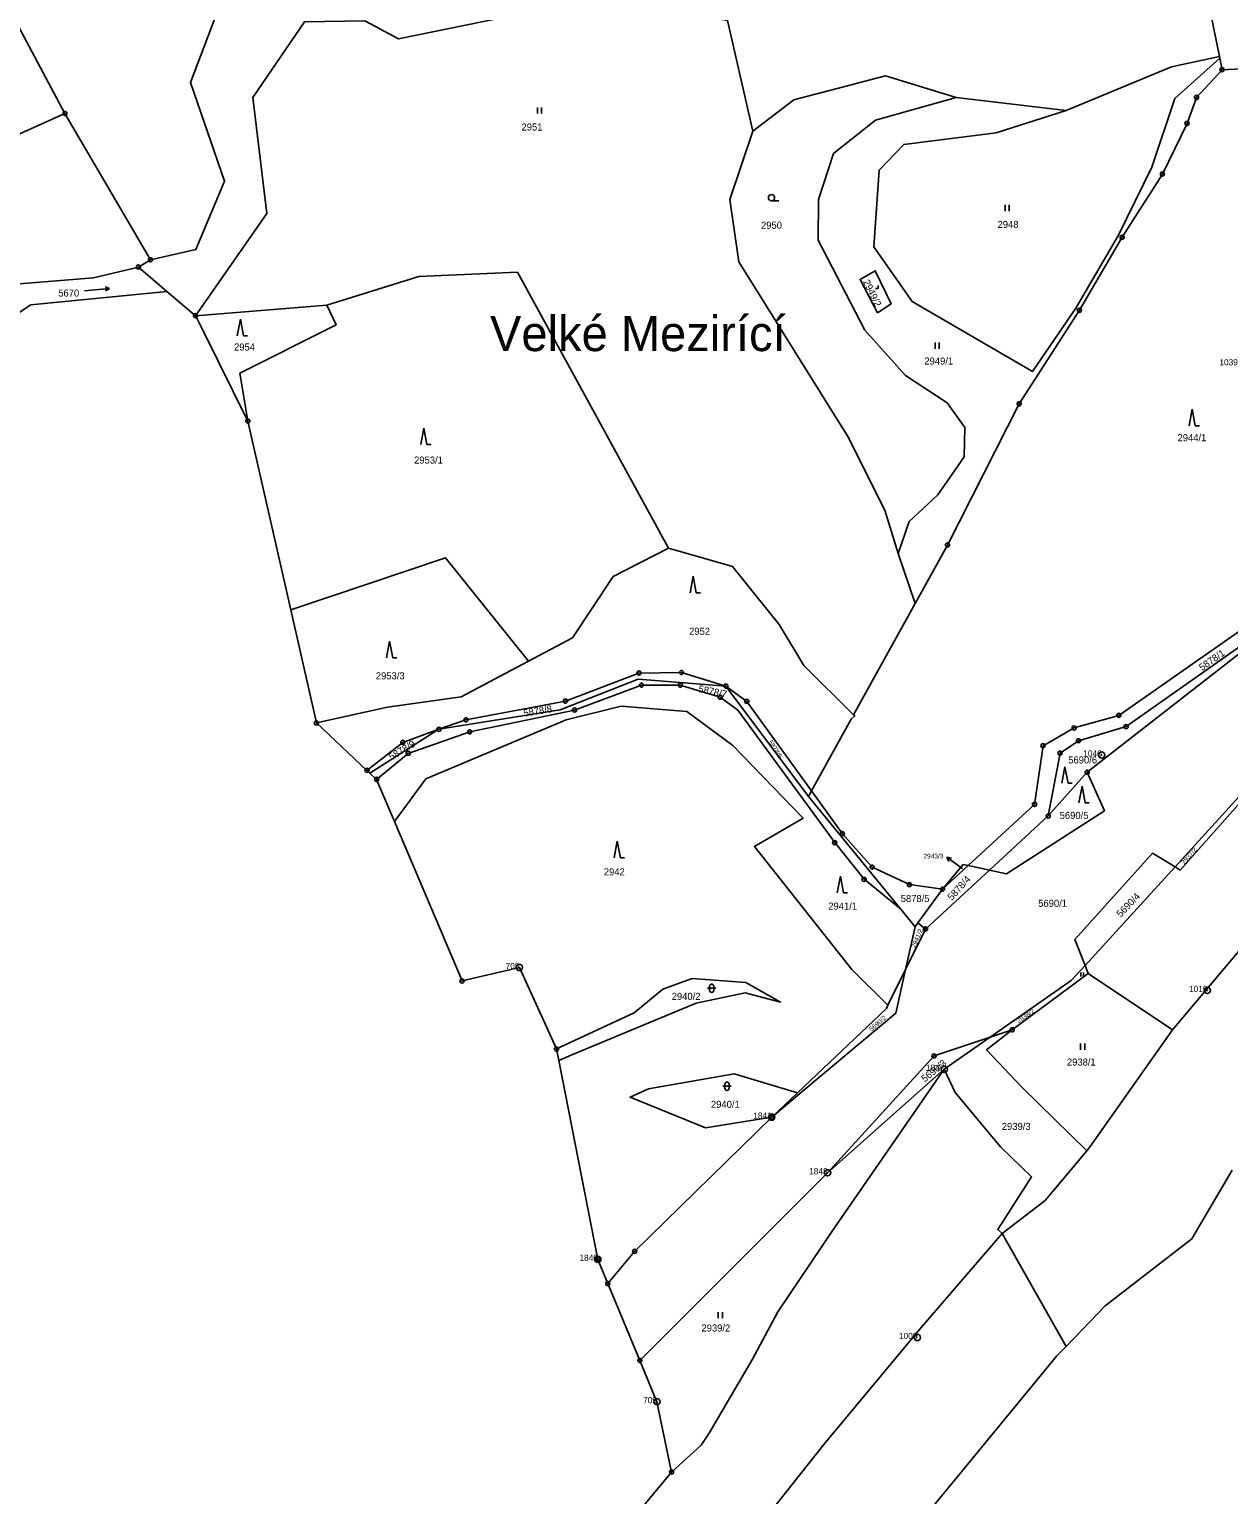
# Model space of a CAD drawing. Extents: x -644096 to -634268, y -1141430 to -1133463.
# Drawn here: x -640815.2 to -640525.6, y -1138714.8 to -1138361.1 of the extents above; entities that cross this region are included whole.
import ezdxf

# ---------------------------------------------------------------- set-up
doc = ezdxf.new("R2010")
doc.units = 0
for name, color, linetype in [('_CIVIL_CONSTRUCTION', 7, 'Continuous'), ('svrsek_osa_sjezdy', 7, 'Continuous'), ('svrsek_osa_VRT', 7, 'Continuous'), ('svrsek_popisy_VRT', 7, 'Continuous'), ('terminal_VRT', 7, 'Continuous')]:
    doc.layers.add(name, color=color, linetype=linetype)

msp = doc.modelspace()

# ---------------------------------------------------------------- linework, layer by layer
at = {"layer": '_CIVIL_CONSTRUCTION'}
for centre, radius in [((-640527.24, -1138370.85), 0.5), ((-640527.24, -1138370.85), 0.0303), ((-640533.4, -1138377.55), 0.5), ((-640533.4, -1138377.55), 0.0303), ((-640806.55, -1138381.43), 0.5), ((-640806.55, -1138381.43), 0.0303), ((-640535.69, -1138383.82), 0.5), ((-640535.69, -1138383.82), 0.0303), ((-640541.64, -1138396.03), 0.5), ((-640541.64, -1138396.03), 0.0303), ((-640551.37, -1138411.31), 0.5), ((-640551.37, -1138411.31), 0.0303), ((-640788.82, -1138418.49), 0.5), ((-640788.82, -1138418.49), 0.0303), ((-640785.91, -1138416.73), 0.5), ((-640785.91, -1138416.73), 0.0303), ((-640561.69, -1138428.93), 0.5), ((-640561.69, -1138428.93), 0.0303), ((-640775.05, -1138430.24), 0.5), ((-640775.05, -1138430.24), 0.0303), ((-640576.21, -1138451.5), 0.5), ((-640576.21, -1138451.5), 0.0303), ((-640762.41, -1138455.67), 0.5), ((-640762.41, -1138455.67), 0.0303), ((-640593.52, -1138485.6), 0.5), ((-640593.52, -1138485.6), 0.0303), ((-640668, -1138516.5), 0.5), ((-640668, -1138516.5), 0.0303), ((-640657.73, -1138516.36), 0.5), ((-640657.73, -1138516.36), 0.0303), ((-640667.39, -1138519.42), 0.5), ((-640667.39, -1138519.42), 0.0303), ((-640658.03, -1138519.41), 0.5), ((-640658.03, -1138519.41), 0.0303), ((-640647.03, -1138519.65), 0.5), ((-640647.03, -1138519.65), 0.0303), ((-640685.74, -1138523.27), 0.5), ((-640685.74, -1138523.27), 0.0303), ((-640648.38, -1138522.33), 0.5), ((-640648.38, -1138522.33), 0.0303), ((-640641.97, -1138523.33), 0.5), ((-640641.97, -1138523.33), 0.0303), ((-640745.85, -1138528.53), 0.5), ((-640709.77, -1138527.79), 0.5), ((-640709.77, -1138527.79), 0.0303), ((-640683.54, -1138525.42), 0.5), ((-640683.54, -1138525.42), 0.0303), ((-640552.16, -1138526.71), 0.5), ((-640552.16, -1138526.71), 0.0303), ((-640745.85, -1138528.53), 0.0303), ((-640716.29, -1138530.07), 0.5), ((-640716.29, -1138530.07), 0.0303), ((-640708.85, -1138530.68), 0.5), ((-640708.85, -1138530.68), 0.0303), ((-640562.96, -1138529.76), 0.5), ((-640562.96, -1138529.76), 0.0303), ((-640550.4, -1138529.43), 0.5), ((-640550.4, -1138529.43), 0.0303), ((-640725, -1138533.23), 0.5), ((-640725, -1138533.23), 0.0303), ((-640570.45, -1138534.05), 0.5), ((-640570.45, -1138534.05), 0.0303), ((-640561.89, -1138532.84), 0.5), ((-640561.89, -1138532.84), 0.0303), ((-640723.7, -1138535.89), 0.5), ((-640723.7, -1138535.89), 0.0303), ((-640566.34, -1138535.83), 0.5), ((-640566.34, -1138535.83), 0.0303), ((-640556.3, -1138536.29), 0.75), ((-640556.3, -1138536.29), 0.03), ((-640733.65, -1138539.99), 0.5), ((-640733.65, -1138539.99), 0.0303), ((-640731.33, -1138542.17), 0.5), ((-640731.33, -1138542.17), 0.0303), ((-640559.8, -1138540.44), 0.5), ((-640559.8, -1138540.44), 0.0303), ((-640572.5, -1138548.19), 0.5), ((-640572.5, -1138548.19), 0.0303), ((-640569.2, -1138550.99), 0.5), ((-640569.2, -1138550.99), 0.0303), ((-640618.89, -1138555.27), 0.5), ((-640618.89, -1138555.27), 0.0303), ((-640620.75, -1138557.43), 0.5), ((-640620.75, -1138557.43), 0.0303), ((-640611.7, -1138563.35), 0.5), ((-640611.7, -1138563.35), 0.0303), ((-640613.65, -1138566.29), 0.5), ((-640613.65, -1138566.29), 0.0303), ((-640602.7, -1138567.56), 0.5), ((-640602.7, -1138567.56), 0.0303), ((-640594.72, -1138568.67), 0.5), ((-640594.72, -1138568.67), 0.0303), ((-640598.84, -1138578.29), 0.5), ((-640598.84, -1138578.29), 0.0303), ((-640696.85, -1138587.58), 0.75), ((-640696.85, -1138587.58), 0.03), ((-640710.71, -1138590.82), 0.5), ((-640710.71, -1138590.82), 0.0303), ((-640530.78, -1138593.11), 0.75), ((-640530.78, -1138593.11), 0.03), ((-640577.89, -1138602.61), 0.5), ((-640577.89, -1138602.61), 0.0303), ((-640687.9, -1138607.24), 0.5), ((-640687.9, -1138607.24), 0.0303), ((-640596.77, -1138608.92), 0.5), ((-640596.77, -1138608.92), 0.0303), ((-640594.29, -1138612.14), 0.75), ((-640594.29, -1138612.14), 0.03), ((-640635.96, -1138623.71), 0.75), ((-640635.93, -1138623.72), 0.5), ((-640635.96, -1138623.71), 0.03), ((-640635.93, -1138623.72), 0.0303), ((-640622.47, -1138637.13), 0.75), ((-640622.47, -1138637.13), 0.03), ((-640677.92, -1138658.02), 0.75), ((-640677.91, -1138658.06), 0.5), ((-640677.92, -1138658.02), 0.03), ((-640677.91, -1138658.06), 0.0303), ((-640669.04, -1138656.1), 0.5), ((-640669.04, -1138656.1), 0.0303), ((-640675.53, -1138663.87), 0.5), ((-640675.53, -1138663.87), 0.0303), ((-640600.8, -1138676.89), 0.75), ((-640600.8, -1138676.89), 0.03), ((-640667.79, -1138682.45), 0.5), ((-640667.79, -1138682.45), 0.0303), ((-640663.66, -1138692.39), 0.75), ((-640663.66, -1138692.39), 0.03), ((-640660.12, -1138709.36), 0.5), ((-640660.12, -1138709.36), 0.0303)]:
    msp.add_circle(centre, radius, dxfattribs=at)
at = {"layer": 'svrsek_osa_sjezdy'}
for p, q in [((-640692.51, -1138381.45), (-640692.51, -1138379.95)), ((-640691.51, -1138381.45), (-640691.51, -1138379.95)), ((-640636.01, -1138402.51), (-640634.26, -1138402.51)), ((-640579.6, -1138404.99), (-640579.6, -1138403.49)), ((-640578.6, -1138404.99), (-640578.6, -1138403.49)), ((-640801.8, -1138424.26), (-640795.83, -1138423.63)), ((-640795.83, -1138423.63), (-640796.85, -1138423.24)), ((-640795.83, -1138423.63), (-640796.75, -1138424.23)), ((-640610.92, -1138423.64), (-640610.25, -1138423.64)), ((-640610.25, -1138423.64), (-640610.25, -1138422.97)), ((-640764.21, -1138431.09), (-640764.96, -1138435.09)), ((-640763.46, -1138435.09), (-640764.21, -1138431.09)), ((-640763.46, -1138435.09), (-640762.46, -1138435.09)), ((-640596.5, -1138438.22), (-640596.5, -1138436.72)), ((-640595.5, -1138438.22), (-640595.5, -1138436.72)), ((-640534.46, -1138452.78), (-640535.21, -1138456.78)), ((-640533.71, -1138456.78), (-640534.46, -1138452.78)), ((-640719.94, -1138457.35), (-640720.69, -1138461.35)), ((-640719.19, -1138461.35), (-640719.94, -1138457.35)), ((-640533.71, -1138456.78), (-640532.71, -1138456.78)), ((-640719.19, -1138461.35), (-640718.19, -1138461.35)), ((-640654.91, -1138493.14), (-640655.66, -1138497.14)), ((-640654.16, -1138497.14), (-640654.91, -1138493.14)), ((-640654.16, -1138497.14), (-640653.16, -1138497.14)), ((-640728.18, -1138508.81), (-640728.93, -1138512.81)), ((-640727.43, -1138512.81), (-640728.18, -1138508.81)), ((-640727.43, -1138512.81), (-640726.43, -1138512.81)), ((-640565.17, -1138539.11), (-640565.92, -1138543.11)), ((-640564.42, -1138543.11), (-640565.17, -1138539.11)), ((-640564.42, -1138543.11), (-640563.42, -1138543.11)), ((-640561.05, -1138543.8), (-640561.8, -1138547.8)), ((-640560.3, -1138547.8), (-640561.05, -1138543.8)), ((-640560.3, -1138547.8), (-640559.3, -1138547.8)), ((-640673.24, -1138557.08), (-640673.99, -1138561.08)), ((-640672.49, -1138561.08), (-640673.24, -1138557.08)), ((-640672.49, -1138561.08), (-640671.49, -1138561.08)), ((-640619.38, -1138565.55), (-640620.13, -1138569.55)), ((-640618.63, -1138569.55), (-640619.38, -1138565.55)), ((-640618.63, -1138569.55), (-640617.63, -1138569.55)), ((-640561.32, -1138589.78), (-640561.32, -1138588.78)), ((-640560.65, -1138589.78), (-640560.65, -1138588.78)), ((-640651.43, -1138592.59), (-640649.43, -1138592.59)), ((-640650.93, -1138592.09), (-640650.93, -1138593.09)), ((-640649.93, -1138593.09), (-640649.93, -1138592.09)), ((-640561.4, -1138607.43), (-640561.4, -1138605.93)), ((-640560.4, -1138607.43), (-640560.4, -1138605.93)), ((-640647.75, -1138616.24), (-640645.75, -1138616.24)), ((-640647.25, -1138615.74), (-640647.25, -1138616.74)), ((-640646.25, -1138616.74), (-640646.25, -1138615.74)), ((-640648.84, -1138672.26), (-640648.84, -1138670.76)), ((-640647.84, -1138672.26), (-640647.84, -1138670.76))]:
    msp.add_line(p, q, dxfattribs=at)
msp.add_circle((-640636.01, -1138401.76), 0.75, dxfattribs=at)
for centre, start, end in [((-640650.43, -1138592.09), 0, 180), ((-640650.43, -1138593.09), 180, 359.9879), ((-640646.75, -1138615.74), 0, 180), ((-640646.75, -1138616.74), 180, 359.9879)]:
    msp.add_arc(centre, 0.5, start, end, dxfattribs=at)
at = {"layer": 'svrsek_popisy_VRT'}
for p, q in [((-640591.26, -1138562.74), (-640593.69, -1138560.98)), ((-640593.69, -1138560.98), (-640592.58, -1138561.16)), ((-640593.69, -1138560.98), (-640593.17, -1138561.97)), ((-640589.86, -1138563.77), (-640591.26, -1138562.74))]:
    msp.add_line(p, q, dxfattribs=at)
at = {"layer": 'terminal_VRT'}
for p, q in [((-640806.55, -1138381.43), (-640820.48, -1138355.29)), ((-640646.6, -1138358.96), (-640640.49, -1138385.68)), ((-640527.89, -1138367.68), (-640527.81, -1138368.05)), ((-640527.81, -1138368.05), (-640527.24, -1138370.85)), ((-640591.44, -1138377.6), (-640564.84, -1138380.72)), ((-640858.51, -1138404.79), (-640806.55, -1138381.43)), ((-640785.91, -1138416.73), (-640806.55, -1138381.43)), ((-640785.91, -1138416.73), (-640788.82, -1138418.49)), ((-640788.82, -1138418.49), (-640781.94, -1138424.37)), ((-640781.94, -1138424.37), (-640814.8, -1138427.6)), ((-640779.27, -1138426.64), (-640781.94, -1138424.37)), ((-640775.05, -1138430.24), (-640779.27, -1138426.64)), ((-640775.05, -1138430.24), (-640743.32, -1138427.69)), ((-640774.68, -1138430.99), (-640775.05, -1138430.24)), ((-640773.15, -1138434.06), (-640774.68, -1138430.99)), ((-640762.41, -1138455.67), (-640773.15, -1138434.06)), ((-640752.06, -1138501.23), (-640762.41, -1138455.67)), ((-640605.39, -1138487.65), (-640601.34, -1138499.73)), ((-640601.34, -1138499.73), (-640616.17, -1138526.55)), ((-640745.85, -1138528.53), (-640752.06, -1138501.23)), ((-640647.03, -1138519.65), (-640627.09, -1138546.29)), ((-640733.65, -1138539.99), (-640745.85, -1138528.53)), ((-640716.29, -1138530.07), (-640732.94, -1138540.66)), ((-640732.94, -1138540.66), (-640733.65, -1138539.99)), ((-640731.33, -1138542.17), (-640732.94, -1138540.66)), ((-640727.02, -1138552.34), (-640731.33, -1138542.17)), ((-640727.02, -1138552.34), (-640719.41, -1138542.03)), ((-640559.8, -1138540.44), (-640569.2, -1138550.99)), ((-640626.35, -1138544.95), (-640627.09, -1138546.29)), ((-640627.09, -1138546.29), (-640604.9, -1138573.38)), ((-640710.71, -1138590.82), (-640727.02, -1138552.34)), ((-640569.2, -1138550.99), (-640583.41, -1138564.08)), ((-640594.72, -1138568.67), (-640588.56, -1138562.99)), ((-640588.56, -1138562.99), (-640583.41, -1138564.08)), ((-640538.6, -1138563.3), (-640560.32, -1138587.08)), ((-640583.41, -1138564.08), (-640598.84, -1138578.29)), ((-640594.72, -1138568.67), (-640600.67, -1138576.81)), ((-640601.34, -1138577.73), (-640604.9, -1138573.38)), ((-640600.67, -1138576.81), (-640601.34, -1138577.73)), ((-640598.84, -1138578.29), (-640600.67, -1138576.81)), ((-640603.64, -1138588.03), (-640601.34, -1138577.73)), ((-640603.64, -1138588.03), (-640598.84, -1138578.29)), ((-640696.85, -1138587.58), (-640710.71, -1138590.82)), ((-640687.9, -1138607.24), (-640696.85, -1138587.58)), ((-640607.9, -1138596.7), (-640603.64, -1138588.03)), ((-640560.32, -1138587.08), (-640559.53, -1138589.06)), ((-640559.53, -1138589.06), (-640577.89, -1138602.61)), ((-640539.24, -1138602.66), (-640559.53, -1138589.06)), ((-640583.18, -1138604.38), (-640594.29, -1138612.14)), ((-640577.89, -1138602.61), (-640583.18, -1138604.38)), ((-640559.06, -1138630.8), (-640539.24, -1138602.66)), ((-640687.36, -1138609.99), (-640687.9, -1138607.24)), ((-640677.91, -1138658.06), (-640687.36, -1138609.99)), ((-640594.29, -1138612.14), (-640622.45, -1138637.11)), ((-640635.93, -1138623.72), (-640629.75, -1138617.85)), ((-640569.92, -1138643.84), (-640559.89, -1138631.8)), ((-640559.89, -1138631.8), (-640559.06, -1138630.8)), ((-640622.45, -1138637.11), (-640667.79, -1138682.45)), ((-640580.34, -1138651.8), (-640569.92, -1138643.84)), ((-640564.91, -1138679.05), (-640580.34, -1138651.8)), ((-640675.53, -1138663.87), (-640677.91, -1138658.06)), ((-640667.79, -1138682.45), (-640675.53, -1138663.87)), ((-640674.21, -1138726.22), (-640660.12, -1138709.36))]:
    msp.add_line(p, q, dxfattribs=at)
for points in [[(-640543.22, -1138313.26), (-640537.77, -1138332.79), (-640532.14, -1138346.78), (-640527.89, -1138367.68)], [(-640742.47, -1138347.47), (-640756.04, -1138346.81), (-640768.8, -1138354.25), (-640776.26, -1138373.95), (-640768.01, -1138397.76), (-640774.93, -1138414.24), (-640785.91, -1138416.73)], [(-640775.05, -1138430.24), (-640757.86, -1138405.56), (-640761.2, -1138377.6), (-640748.74, -1138359.33), (-640734.2, -1138359.06), (-640726.04, -1138363.43), (-640676.72, -1138353.29), (-640654.66, -1138357.51), (-640646.6, -1138358.96)], [(-640564.84, -1138380.72), (-640581.75, -1138386.13), (-640604.09, -1138388.87), (-640610.02, -1138395.08), (-640611.32, -1138413.57), (-640602.07, -1138426.83), (-640573, -1138443.73), (-640562.56, -1138428.42), (-640552.22, -1138410.77), (-640544.18, -1138394.41), (-640538.62, -1138377.83), (-640527.81, -1138368.05)], [(-640564.84, -1138380.72), (-640539.41, -1138370.12), (-640527.89, -1138367.68)], [(-640527.24, -1138370.85), (-640516.46, -1138370.35), (-640493.07, -1138367.77), (-640472.51, -1138366.57), (-640454.43, -1138368.44)], [(-640640.49, -1138385.68), (-640630.63, -1138378.14), (-640608.46, -1138372.35), (-640591.44, -1138377.6)], [(-640527.24, -1138370.85), (-640533.4, -1138377.55), (-640535.69, -1138383.82), (-640541.64, -1138396.03), (-640551.37, -1138411.31), (-640561.69, -1138428.93), (-640576.21, -1138451.5), (-640593.52, -1138485.6), (-640601.34, -1138499.73)], [(-640591.44, -1138377.6), (-640610.91, -1138383.04), (-640621, -1138391.04), (-640624.66, -1138402.17), (-640624.73, -1138411.97), (-640613.51, -1138433.74), (-640603.66, -1138444.64), (-640593.57, -1138451.27), (-640589.36, -1138457.22), (-640589.5, -1138464.27), (-640595.86, -1138473.5), (-640602.76, -1138479.88), (-640605.39, -1138487.65)], [(-640640.49, -1138385.68), (-640646.1, -1138402.2), (-640643.85, -1138417.2), (-640617.56, -1138459.42), (-640608.68, -1138477.16), (-640605.39, -1138487.65)], [(-640858.51, -1138404.79), (-640853.25, -1138413.39), (-640856.21, -1138441.78), (-640845.79, -1138454.08), (-640838.69, -1138456.5), (-640833.21, -1138453.42), (-640837.48, -1138442.39), (-640828.14, -1138428.86), (-640818.6, -1138422.61), (-640799.64, -1138421.07), (-640788.82, -1138418.49)], [(-640743.32, -1138427.69), (-640721.1, -1138420.81), (-640697.34, -1138419.75), (-640660.87, -1138486.34)], [(-640610.45, -1138429.54), (-640614.6, -1138421.49), (-640610.94, -1138419.38), (-640607.12, -1138427.38), (-640610.45, -1138429.54)], [(-640814.8, -1138427.6), (-640819.57, -1138430.73), (-640831.03, -1138442.39), (-640827.74, -1138451.48)], [(-640762.41, -1138455.67), (-640764.31, -1138444.14), (-640741.09, -1138432.41), (-640743.32, -1138427.69)], [(-640588.56, -1138562.99), (-640572.5, -1138548.19), (-640570.45, -1138534.05), (-640562.96, -1138529.76), (-640552.16, -1138526.71), (-640511.21, -1138498.07), (-640505.45, -1138486.91), (-640492.94, -1138478.03), (-640491.32, -1138465.49), (-640491.26, -1138465.01), (-640486.5, -1138464.09)], [(-640452.09, -1138476.13), (-640452.68, -1138479.84), (-640457.92, -1138491.75), (-640465.14, -1138504.94), (-640474.28, -1138517.56), (-640495.6, -1138545.5), (-640506.79, -1138564.2), (-640539.24, -1138602.66)], [(-640752.06, -1138501.23), (-640714.67, -1138488.65), (-640694.64, -1138513.6)], [(-640660.87, -1138486.34), (-640674.26, -1138493.17), (-640684.04, -1138507.97), (-640694.64, -1138513.6)], [(-640660.87, -1138486.34), (-640645.41, -1138490.75), (-640634.12, -1138504.8), (-640628.19, -1138514.66), (-640616.17, -1138526.55)], [(-640501.55, -1138495.02), (-640550.4, -1138529.43), (-640561.89, -1138532.84), (-640566.34, -1138535.83), (-640569.2, -1138550.99)], [(-640501.55, -1138495.02), (-640542.28, -1138526.78), (-640559.8, -1138540.44)], [(-640474.25, -1138492.94), (-640519.13, -1138541.97), (-640538.6, -1138563.3)], [(-640474.25, -1138492.94), (-640537.36, -1138564.05), (-640538.6, -1138563.3)], [(-640694.64, -1138513.6), (-640710.9, -1138522.24), (-640728.73, -1138524.74), (-640745.85, -1138528.53)], [(-640716.29, -1138530.07), (-640709.77, -1138527.79), (-640685.74, -1138523.27), (-640668, -1138516.5), (-640657.73, -1138516.36), (-640647.03, -1138519.65)], [(-640604.9, -1138573.38), (-640613.65, -1138566.29), (-640620.75, -1138557.43), (-640644.12, -1138525.46), (-640648.38, -1138522.33), (-640658.03, -1138519.41), (-640667.39, -1138519.42), (-640683.54, -1138525.42), (-640708.85, -1138530.68), (-640723.7, -1138535.89), (-640731.33, -1138542.17)], [(-640647.03, -1138519.65), (-640668.21, -1138517.94), (-640687.01, -1138525.34), (-640716.29, -1138530.07)], [(-640647.03, -1138519.65), (-640641.97, -1138523.33), (-640626.35, -1138544.95)], [(-640719.41, -1138542.03), (-640685.55, -1138527.82), (-640672.26, -1138524.49), (-640656.42, -1138525.78), (-640645.36, -1138534), (-640628.32, -1138551.49), (-640640.08, -1138558.33), (-640616.63, -1138588.03), (-640607.9, -1138596.7)], [(-640616.17, -1138526.55), (-640615.85, -1138526.86), (-640616.75, -1138527.59), (-640626.35, -1138544.95)], [(-640733.65, -1138539.99), (-640725, -1138533.23), (-640716.29, -1138530.07)], [(-640559.8, -1138540.44), (-640555.6, -1138549.75), (-640579.27, -1138564.96), (-640583.41, -1138564.08)], [(-640626.35, -1138544.95), (-640618.89, -1138555.27), (-640611.7, -1138563.35), (-640602.7, -1138567.56), (-640594.72, -1138568.67)], [(-640588.56, -1138562.99), (-640589.75, -1138562.74), (-640594.72, -1138568.67)], [(-640560.32, -1138587.08), (-640562.81, -1138580.8), (-640544.04, -1138560), (-640538.6, -1138563.3)], [(-640603.64, -1138588.03), (-640605.99, -1138598.6), (-640629.15, -1138618.03), (-640635.93, -1138623.72)], [(-640560.32, -1138587.08), (-640563.66, -1138590.74), (-640583.18, -1138604.38)], [(-640687.36, -1138609.99), (-640684.24, -1138608.69), (-640654.15, -1138596.2), (-640642.35, -1138593.67), (-640633.81, -1138595.92), (-640642.17, -1138591.18), (-640655.16, -1138590.22), (-640662.27, -1138592.8), (-640669.19, -1138598.55), (-640687.9, -1138607.24)], [(-640629.75, -1138617.85), (-640608.28, -1138597.47), (-640607.9, -1138596.7)], [(-640622.45, -1138637.11), (-640596.77, -1138608.92), (-640583.18, -1138604.38)], [(-640577.89, -1138602.61), (-640584.07, -1138607.43), (-640575.51, -1138616.51), (-640559.89, -1138631.8)], [(-640594.29, -1138612.14), (-640621.18, -1138650.95), (-640634.51, -1138670.68), (-640640.59, -1138682.13), (-640651.07, -1138699.97), (-640652.95, -1138702.89), (-640660.12, -1138709.36)], [(-640580.34, -1138651.8), (-640581.37, -1138650.79), (-640573.22, -1138638.11), (-640580.72, -1138630.9), (-640591.63, -1138617.79), (-640594.29, -1138612.14)], [(-640629.75, -1138617.85), (-640644.99, -1138613.22), (-640665.72, -1138616.85), (-640670.14, -1138618.84), (-640651.91, -1138626.25), (-640635.93, -1138623.72)], [(-640675.53, -1138663.87), (-640669.04, -1138656.1), (-640635.93, -1138623.72)], [(-640564.91, -1138679.05), (-640555.46, -1138669.26), (-640534.55, -1138653.05), (-640524.82, -1138636.49)], [(-640742.77, -1138854.43), (-640727.71, -1138840.33), (-640719.46, -1138821.88), (-640698.88, -1138798.38), (-640684.69, -1138783.01), (-640662.94, -1138754.21), (-640648.96, -1138734.98), (-640623.35, -1138702.74), (-640600.26, -1138674.97), (-640580.34, -1138651.8)], [(-640686.4, -1138831.58), (-640668.62, -1138804.77), (-640567.1, -1138681.32), (-640564.91, -1138679.05)], [(-640660.12, -1138709.36), (-640663.66, -1138692.39), (-640667.79, -1138682.45)]]:
    msp.add_lwpolyline(points, dxfattribs=at)

# ---------------------------------------------------------------- texts
at = {"layer": '_CIVIL_CONSTRUCTION'}
for s, p in [('1039', (-640527.89, -1138442.23)), ('1040', (-640560.75, -1138536.67)), ('708', (-640700.19, -1138587.96)), ('1010', (-640535.23, -1138593.49)), ('1847', (-640598.74, -1138612.52)), ('1841', (-640640.41, -1138624.08)), ('1848', (-640626.92, -1138637.51)), ('1840', (-640682.37, -1138658.4)), ('1009', (-640605.25, -1138677.27)), ('709', (-640667, -1138692.77))]:
    msp.add_text(s, height=1.5, dxfattribs=at).set_placement(p)
at = {"layer": 'svrsek_osa_VRT'}
for s, height, p in [('2951', 1.7, (-640696.35, -1138385.53)), ('2950', 1.7, (-640638.54, -1138409.25)), ('2948', 1.7, (-640581.43, -1138409.04)), ('5670', 1.7, (-640808.18, -1138425.61)), ('2954', 1.7, (-640765.74, -1138438.64)), ('2949/1', 1.7, (-640599.1, -1138442.03)), ('2944/1', 1.7, (-640537.99, -1138460.53)), ('2953/1', 1.7, (-640722.27, -1138465.93)), ('2952', 1.7, (-640655.89, -1138507.26)), ('2953/3', 1.7, (-640731.51, -1138518.01)), ('5690/6', 1.7, (-640564.37, -1138538.32)), ('5690/5', 1.7, (-640566.44, -1138551.71)), ('2943/3', 1.14, (-640599.32, -1138561.25)), ('2942', 1.7, (-640676.48, -1138565.33)), ('5878/5', 1.7, (-640604.81, -1138571.78)), ('2941/1', 1.7, (-640622.3, -1138573.6)), ('5690/1', 1.7, (-640571.62, -1138572.93)), ('2940/2', 1.7, (-640660.09, -1138595.39)), ('2938/1', 1.7, (-640564.7, -1138611.25)), ('2940/1', 1.7, (-640650.62, -1138621.45)), ('2939/3', 1.7, (-640580.41, -1138626.78)), ('2939/2', 1.7, (-640652.91, -1138675.45))]:
    msp.add_text(s, height=height, dxfattribs=at).set_placement(p)
for s, height, rotation, p in [('2949/2', 1.7, 296, (-640613.97, -1138422.01)), ('5878/1', 1.7, 35, (-640532.07, -1138516.05)), ('5878/7', 1.7, 348, (-640653.78, -1138521.05)), ('5878/8', 1.7, 9, (-640695.74, -1138527.02)), ('5878/9', 1.7, 31, (-640727.78, -1138537.64)), ('5878/6', 1.14, 303, (-640636.85, -1138533.19)), ('2937/2', 1.14, 49, (-640536.37, -1138562.82)), ('5878/4', 1.7, 48, (-640592.45, -1138571.54)), ('5690/4', 1.7, 46, (-640551.7, -1138575.55)), ('2941/2', 1.14, 67, (-640601.31, -1138582.97)), ('2938/2', 1.14, 35, (-640576.36, -1138601.11)), ('5690/2', 1.14, 41, (-640611.83, -1138603.07)), ('5690/3', 1.7, 39, (-640599, -1138615.35))]:
    msp.add_text(s, height=height, rotation=rotation, dxfattribs=at).set_placement(p)
at = {"layer": 'svrsek_popisy_VRT'}
msp.add_text('Velké Mezirící', height=8.5, dxfattribs=at).set_placement((-640703.96, -1138438.78))

doc.saveas('drawing.dxf')
